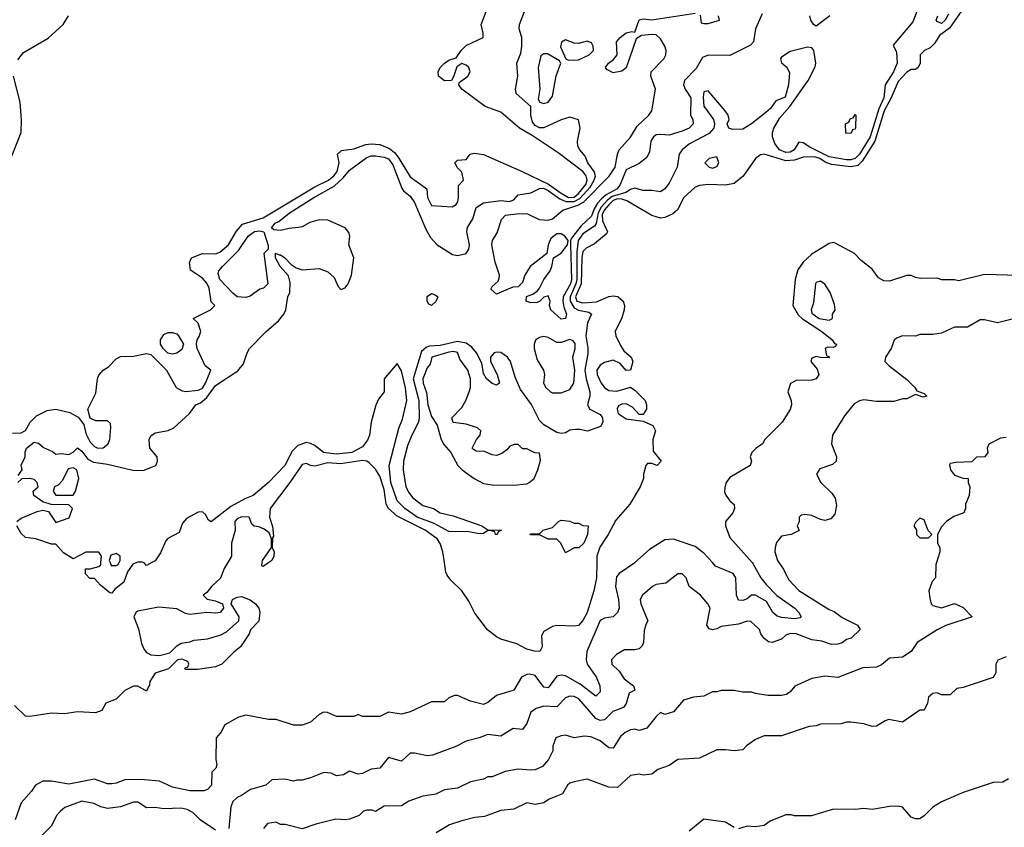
# Model space of a CAD drawing. Header units: inches. Extents: x 2348352 to 2479776, y 460422 to 613655.
# Tile 379 of 590: x 2432383 to 2436941, y 538776 to 542512. Entities that reach past the tile are written whole.
import ezdxf

# ---------------------------------------------------------------- set-up
doc = ezdxf.new("R2010")
doc.units = ezdxf.units.IN
doc.header["$MEASUREMENT"] = 0
doc.layers.add('C4533', color=7, linetype='Continuous')
doc.layers.add('C4534', color=7, linetype='Continuous')

msp = doc.modelspace()

# ---------------------------------------------------------------- linework, layer by layer
at = {"layer": 'C4533', "color": 4}
for points, elevation in [([(2433346, 540000), (2433330, 539973.2), (2433312.1, 539927.9), (2433270.7, 539890), (2433250, 539862), (2433232, 539850), (2433251, 539831), (2433290, 539822.8), (2433322, 539810), (2433326, 539790), (2433310.7, 539769.3), (2433290, 539766), (2433250, 539769.6), (2433170, 539759.5), (2433150, 539764.5), (2433110, 539786.6), (2433025.5, 539794.5), (2432930, 539776), (2432921, 539770), (2432910.8, 539750), (2432933, 539693), (2432946.6, 539626.6), (2432958.9, 539598.9), (2432970, 539584.4), (2432990, 539574), (2433030, 539570.4), (2433078, 539582), (2433110, 539614.8), (2433130, 539626.8), (2433170, 539633.4), (2433190, 539642), (2433252.1, 539647.9), (2433314.5, 539665.5), (2433340.2, 539679.8), (2433398, 539730), (2433399, 539750), (2433362, 539810), (2433368.7, 539830), (2433390, 539841), (2433410, 539842.8), (2433450, 539827.3), (2433474, 539810), (2433490.5, 539790), (2433495.5, 539770), (2433490.6, 539729.4), (2433451.1, 539688.9), (2433444.7, 539670), (2433404.7, 539610), (2433373.7, 539586.3), (2433318.8, 539530), (2433290, 539518), (2433205.6, 539505.6), (2433150, 539506), (2433148, 539512), (2433162, 539518), (2433166, 539530), (2433162, 539542), (2433133.6, 539553.6), (2433114, 539550), (2433071.6, 539508.4), (2433010, 539488.7), (2432986, 539450), (2432984.7, 539435.3), (2432970, 539406), (2432930, 539428.7), (2432910, 539428.7), (2432870, 539408), (2432830, 539368.7), (2432782, 539350), (2432763.6, 539316.4), (2432734.4, 539305.6), (2432650, 539309.7), (2432590, 539299.8), (2432530, 539304.2), (2432430, 539287.6), (2432409.3, 539290), (2432359.3, 539339.3)], 36), ([(2435231.1, 540000), (2435230, 539999), (2435158, 539950), (2435146.2, 539933.8), (2435140.5, 539890), (2435154.4, 539830), (2435158, 539790), (2435150.6, 539770), (2435130, 539749.3), (2435090, 539742.9), (2435070, 539731.6), (2435008.9, 539588.9), (2435005.3, 539550), (2435010.4, 539530), (2435051.9, 539471.9), (2435068.7, 539430), (2435070, 539402), (2435050, 539382.7), (2434977.2, 539437.2), (2434910, 539475.8), (2434890, 539479.7), (2434870, 539474.7), (2434830, 539420.9), (2434810, 539424.5), (2434770, 539477.6), (2434743.3, 539483.3), (2434730, 539482.4), (2434706.4, 539470), (2434670, 539409.4), (2434590, 539385.6), (2434550, 539352.7), (2434530, 539343.7), (2434470, 539359), (2434410, 539385.2), (2434395.3, 539384.7), (2434370, 539375.3), (2434350, 539355.3), (2434290, 539355.3), (2434190.7, 539309.3), (2434150, 539299), (2434090, 539308), (2434050, 539288), (2433970, 539288), (2433950, 539298), (2433930, 539288), (2433850, 539288.7), (2433807.3, 539307.3), (2433790, 539308), (2433770, 539298), (2433730, 539262), (2433690, 539248.7), (2433650, 539248.7), (2433570, 539274), (2433534.6, 539274.6), (2433430, 539294), (2433395.3, 539284.7), (2433332, 539250), (2433314, 539214), (2433292, 539190), (2433291, 539090), (2433295.3, 539064.7), (2433290.9, 539049.1), (2433272, 539030), (2433271, 538970), (2433252, 538950), (2433235.9, 538944.1), (2433170, 538944.2), (2433090, 538962), (2433030, 538989.4), (2432943.4, 538996.6), (2432870, 538995.1), (2432830, 538979.3), (2432810, 538977.2), (2432790, 538977.2), (2432730, 538999), (2432610, 538975.6), (2432530.7, 538989.3), (2432490.7, 538989.3), (2432456, 538970), (2432438, 538942), (2432390.6, 538889.4), (2432362, 538810)], 44), ([(2432925.1, 540000), (2432907.3, 539992.7), (2432882, 539958), (2432864.7, 539910), (2432822.8, 539877.2), (2432810, 539858), (2432800.4, 539860.4), (2432756.4, 539896.4), (2432730, 539926), (2432707.3, 539927.3), (2432688.4, 539948.4), (2432688.4, 539971.6), (2432710, 539972), (2432750, 539982), (2432758, 539990), (2432759, 540000)], 32), ([(2432801.3, 540000), (2432806, 539986), (2432830, 539986), (2432838, 539990), (2432843, 540000)], 32), ([(2432994.3, 540000), (2432970, 539986), (2432959, 539999), (2432956, 540000)], 32), ([(2435897.8, 540000), (2435918.8, 539970), (2435941.4, 539921.4), (2435990, 539871), (2436130, 539782.8), (2436153.2, 539773.2), (2436190, 539746), (2436262, 539710), (2436274, 539690), (2436232, 539650), (2436210, 539644), (2436190, 539629.3), (2436170, 539622.7), (2436140.9, 539620.9), (2436096.6, 539636.6), (2436050, 539642.7), (2435978, 539670), (2435950, 539672.3), (2435930, 539664), (2435910, 539645.2), (2435866, 539630), (2435850, 539634), (2435830, 539648.7), (2435814, 539670), (2435808, 539690), (2435768.4, 539728.4), (2435750, 539728.7), (2435710, 539716), (2435630, 539705.2), (2435610, 539693.2), (2435590, 539689), (2435574, 539694), (2435564, 539710), (2435579, 539790), (2435569, 539810), (2435535.3, 539850), (2435482, 539890), (2435468, 539930), (2435450, 539948), (2435430, 539948.7), (2435374.4, 539905.6), (2435330, 539899), (2435312, 539890), (2435266, 539850), (2435256, 539830), (2435258.8, 539810), (2435291.3, 539730), (2435282.8, 539717.2), (2435274, 539686), (2435270.6, 539630), (2435264.9, 539615.1), (2435250, 539601.2), (2435230, 539596), (2435182.8, 539597.2), (2435145.4, 539574.6), (2435122, 539550), (2435124.7, 539530), (2435158, 539498), (2435182, 539462), (2435224.7, 539430), (2435231, 539410), (2435203.8, 539396.2), (2435190, 539348.7), (2435178.8, 539330), (2435128.2, 539311.8), (2435090, 539272.7), (2435070, 539269.6), (2435050, 539279.5), (2434972, 539370), (2434950, 539380.7), (2434930, 539382.7), (2434910, 539374), (2434870, 539333.2), (2434810, 539336), (2434774.4, 539325.6), (2434750, 539308), (2434730, 539255.3), (2434710, 539228.7), (2434667.5, 539232.5), (2434610, 539197.2), (2434550, 539205.2), (2434510, 539189.2), (2434450, 539174), (2434402, 539150), (2434294, 539110), (2434270, 539106), (2434210, 539119), (2434190, 539118), (2434150, 539082), (2434090, 539099), (2434050.5, 539049.5), (2434010, 539045.2), (2433970, 539024), (2433950, 539022), (2433910, 539035.3), (2433882, 539018), (2433850, 539014), (2433825.6, 539025.6), (2433790.9, 539029.1), (2433730, 539004), (2433690, 538993.2), (2433666, 538994), (2433650, 538989.2), (2433610, 538999), (2433550, 538995.3), (2433522, 538970), (2433452, 538950), (2433410, 538922), (2433390, 538914), (2433370, 538895.3), (2433360.7, 538870), (2433350.7, 538770.7)], 48), ([(2433536.2, 540000), (2433510, 539982), (2433504.7, 539984.7), (2433505.8, 540000)], 36), ([(2436627.6, 540000), (2436624.7, 539990), (2436622, 539930), (2436607.1, 539912.9), (2436591, 539870), (2436596, 539836), (2436602, 539810), (2436610, 539802), (2436650, 539791.3), (2436710, 539811.3), (2436750, 539792), (2436792, 539750), (2436670, 539709), (2436630, 539689), (2436538, 539630), (2436510, 539588.7), (2436470, 539562), (2436410, 539558), (2436372.7, 539527.3), (2436350, 539516), (2436286.4, 539513.6), (2436170, 539469), (2436110, 539475.3), (2436050, 539464), (2435971, 539429), (2435950, 539402), (2435932, 539390), (2435910, 539385.2), (2435845.6, 539385.6), (2435790, 539394), (2435770, 539401.2), (2435730, 539401.2), (2435690, 539409), (2435630, 539408.7), (2435610, 539402), (2435590, 539402), (2435550, 539382), (2435502, 539378), (2435456, 539364), (2435410, 539309), (2435370, 539298), (2435350, 539306), (2435330, 539288), (2435286.4, 539233.6), (2435250, 539224), (2435230, 539229.2), (2435210, 539226), (2435186.4, 539213.6), (2435164.7, 539195.3), (2435130, 539141.2), (2435110, 539142.7), (2435070, 539175.1), (2435026.4, 539193.6), (2434996.5, 539196.5), (2434950, 539189), (2434910, 539201.2), (2434890, 539199), (2434864.7, 539190), (2434851.6, 539151.6), (2434851.3, 539130), (2434831.3, 539090), (2434802.5, 539057.5), (2434770, 539042), (2434750, 539039.5), (2434690, 539045.2), (2434630, 539033.2), (2434570, 539009.2), (2434550, 539009), (2434530, 538999), (2434470, 538985.2), (2434410, 538957.2), (2434350, 538949), (2434310, 538929), (2434250, 538919), (2434184, 538896), (2434150, 538875.3), (2434070, 538874), (2434030, 538848.7), (2434014.6, 538854.6), (2433990, 538855.3), (2433974, 538850), (2433954, 538830), (2433910, 538812.7), (2433890, 538809.4), (2433847.3, 538812.7), (2433754, 538790), (2433690, 538769), (2433611.6, 538788.4), (2433590, 538789), (2433570, 538799), (2433530, 538793.2), (2433511.3, 538770)], 52), ([(2435054.6, 540000), (2435053.4, 539930), (2435041.3, 539870), (2435010, 539769.6), (2434990, 539732.3), (2434970, 539709.3), (2434950, 539706), (2434870, 539709), (2434850, 539704), (2434810, 539681.2), (2434798.5, 539661.5), (2434801, 539610), (2434790.7, 539589.3), (2434766, 539590), (2434730, 539599.3), (2434684.2, 539624.2), (2434610, 539646.6), (2434590, 539656.9), (2434549, 539689), (2434490, 539765.6), (2434461.8, 539821.8), (2434430, 539869.6), (2434378.7, 539918.7), (2434361.3, 539941.3), (2434355.6, 539955.6), (2434349.2, 540000)], 36), ([(2435773.4, 540000), (2435776.5, 539996.5), (2435814, 539930), (2435838.2, 539898.2), (2435887.3, 539847.3), (2435970.6, 539790), (2435990.6, 539770), (2436001, 539750), (2435995.5, 539744.5), (2435970, 539740.7), (2435910, 539746), (2435890, 539752.3), (2435869.8, 539769.8), (2435840.4, 539820.4), (2435790, 539849.6), (2435770, 539849.4), (2435750, 539832.7), (2435730, 539824.5), (2435710, 539826), (2435701.6, 539850), (2435698.4, 539930), (2435686, 539950), (2435604.2, 539984.2), (2435590, 540000)], 44), ([(2436950, 539564), (2436911.6, 539548.4), (2436902, 539530), (2436902, 539490), (2436890, 539469.2), (2436750, 539422), (2436722, 539418), (2436690, 539388), (2436650, 539388), (2436630, 539398), (2436610, 539395.3), (2436590, 539378), (2436584.7, 539350), (2436570, 539318), (2436550, 539318), (2436470, 539262), (2436406.4, 539273.6), (2436390, 539268.7), (2436350, 539244), (2436330, 539242), (2436290, 539254), (2436230, 539262), (2436210, 539262), (2436185.4, 539254.6), (2436090, 539252.7), (2436070, 539245.2), (2436038, 539242), (2435910, 539199.3), (2435830, 539199), (2435790, 539182), (2435747.7, 539152.3), (2435730, 539134), (2435690, 539128.7), (2435650, 539134), (2435610, 539133.2), (2435530, 539096), (2435430, 539088.7), (2435390, 539062), (2435336.9, 539043.1), (2435310, 539022), (2435270, 539017.2), (2435250, 539021.2), (2435210, 539015.3), (2435150, 538959), (2435110, 538961.2), (2435010, 538999), (2434950, 538986), (2434930, 538979.3), (2434918.8, 538970), (2434896, 538930), (2434833.7, 538906.3), (2434810, 538889.2), (2434770, 538881.2), (2434730, 538889), (2434670, 538859), (2434610, 538854), (2434535.2, 538824.8), (2434490, 538821.2), (2434430, 538806), (2434373.2, 538786.8), (2434311.3, 538750)], 56), ([(2436959.9, 539000.1), (2436934.9, 538985.1), (2436890, 538982.7), (2436750, 538936), (2436650, 538893.2), (2436610, 538869), (2436570, 538828.7), (2436550, 538815.3), (2436530, 538815.3), (2436510, 538822), (2436470, 538868.7), (2436450, 538873.2), (2436410, 538872.3), (2436330, 538858), (2436290, 538862.7), (2436250, 538857.2), (2436150, 538859.3), (2436049.1, 538829.1), (2435970, 538828), (2435953.6, 538833.6), (2435930, 538834), (2435856.8, 538803.2), (2435830, 538784), (2435790, 538777.2), (2435750, 538781.2), (2435710, 538768.7)], 64), ([(2433290, 538762.9), (2433219, 538810), (2433184.5, 538844.5), (2433158.4, 538858.4), (2433130, 538864.5), (2433050, 538860.9), (2433010, 538866.6), (2432970, 538866), (2432930, 538892.3), (2432910, 538892.3), (2432850, 538869.6), (2432790, 538862.7), (2432758, 538870), (2432725.6, 538885.6), (2432670, 538897), (2432592.5, 538867.5), (2432570, 538849.2), (2432554, 538830), (2432530, 538782), (2432483.4, 538736.6)], 48), ([(2435690, 538775.3), (2435650, 538799), (2435550, 538813.2), (2435482.5, 538757.5)], 64)]:
    msp.add_lwpolyline(points, dxfattribs=dict(at, elevation=elevation))
at = {"layer": 'C4534', "color": 4}
for points, elevation in [([(2436597.6, 542710), (2436518, 542502), (2436426.4, 542393.6), (2436442, 542362), (2436445, 542310), (2436428.2, 542270), (2436390.2, 542210), (2436383.2, 542150), (2436360.9, 542099.1), (2436320.2, 541970), (2436270.1, 541889.9), (2436250.6, 541869.4), (2436230, 541863), (2436210, 541863.9), (2436130, 541877), (2436041.4, 541921.4), (2436010, 541942), (2435990, 541946), (2435968.7, 541910), (2435950, 541898.8), (2435930, 541896.8), (2435900.7, 541910), (2435878.5, 541938.5), (2435867.6, 541970), (2435867.6, 541990), (2435874, 542010), (2435902, 542058), (2435948.7, 542110), (2436033.2, 542230), (2436065.6, 542294.4), (2436069.2, 542310), (2436059, 542370), (2436050, 542382), (2436030, 542384), (2435950, 542364), (2435910, 542339), (2435905.5, 542330), (2435910, 542312), (2435933.4, 542293.4), (2435947.1, 542267.1), (2435942, 542210), (2435926, 542154), (2435883, 542137), (2435858.5, 542101.5), (2435837.5, 542082.5), (2435770, 542029.3), (2435730, 542006), (2435684, 542004), (2435666, 542010), (2435658, 542030), (2435668, 542050), (2435662, 542070), (2435649, 542090), (2435570, 542182), (2435550, 542178), (2435546.4, 542153.6), (2435550, 542112), (2435594.8, 542050), (2435598.8, 542030), (2435596, 542010), (2435574.9, 541985.1), (2435483.2, 541936.8), (2435450.5, 541910), (2435435.5, 541890), (2435426, 541830), (2435390, 541755.3), (2435370, 541729), (2435350, 541715.3), (2435310, 541721.2), (2435270, 541720.9), (2435230, 541732), (2435210, 541727), (2435188.3, 541711.7), (2435125.9, 541694.1), (2435103.5, 541676.5), (2435075.3, 541644.7), (2435061.6, 541618.4), (2435050.9, 541569.1), (2435043.4, 541556.6), (2434990, 541520.4), (2434968.7, 541490), (2434961.4, 541438.6), (2434961.7, 541310), (2434958.2, 541290), (2434930.7, 541230), (2434930.8, 541210), (2434950, 541178.2), (2434970, 541167.7), (2435018.4, 541158.4), (2435030.8, 541150), (2435011.3, 541108.7), (2435003.2, 541050), (2435013.3, 540993.3), (2435013.6, 540966.4), (2434999.1, 540890), (2435004.9, 540850), (2435023.1, 540790), (2435023, 540770), (2435011, 540730), (2435022, 540710), (2435070, 540684.7), (2435081, 540670), (2435082, 540650), (2435072, 540630), (2435011.1, 540608.9), (2434976.5, 540616.5), (2434956, 540616), (2434930, 540612.3), (2434910, 540601.2), (2434890, 540597.2), (2434870, 540602.7), (2434810, 540638), (2434790, 540657), (2434751.7, 540731.7), (2434701, 540801), (2434677.2, 540857.3), (2434655.6, 540930), (2434641.6, 540950), (2434610, 540972.6), (2434590, 540974.3), (2434578.8, 540970), (2434562, 540950), (2434562.8, 540930), (2434593, 540870), (2434604.7, 540830), (2434590, 540821.2), (2434570, 540829.3), (2434544.5, 540850), (2434530, 540875.3), (2434522.5, 540922.5), (2434497.6, 540970), (2434476.8, 540996.8), (2434450, 541015.4), (2434410, 541023.5), (2434330, 541005), (2434278.9, 541001.1), (2434264.1, 540995.9), (2434243.5, 540976.5), (2434204.9, 540850), (2434230.2, 540750), (2434232.9, 540670), (2434228.7, 540650), (2434197.8, 540590), (2434179, 540541), (2434159.6, 540470), (2434157.8, 540430), (2434170.3, 540350), (2434183.8, 540323.8), (2434201.8, 540301.8), (2434250, 540264.9), (2434298, 540250), (2434330, 540230.6), (2434390, 540217.1), (2434522, 540170), (2434550, 540152), (2434614, 540150), (2434598, 540142), (2434594, 540130), (2434586, 540130), (2434582, 540142), (2434567.3, 540147.3), (2434550, 540148), (2434530, 540135.3), (2434510, 540134), (2434462, 540142), (2434370, 540143.7), (2434301, 540181), (2434223.7, 540210), (2434166.6, 540250), (2434130, 540286), (2434100.9, 540370), (2434093, 540450), (2434138, 540622), (2434155.8, 540664.2), (2434175.4, 540750), (2434168.3, 540808.3), (2434150, 540888), (2434130, 540922), (2434071, 540850), (2434070.5, 540790), (2434044.2, 540755.8), (2434031.5, 540728.5), (2434010.3, 540650), (2434002.6, 540590), (2433993.7, 540566.3), (2433970, 540536.2), (2433921, 540510), (2433850, 540501.7), (2433789.8, 540509.8), (2433750, 540541.6), (2433730, 540551.8), (2433710, 540555.1), (2433670, 540542.4), (2433643.9, 540516.1), (2433610, 540449.6), (2433535.5, 540370), (2433464, 540310), (2433425.5, 540294.5), (2433360.8, 540259.2), (2433270, 540189.2), (2433256.4, 540196.4), (2433243.1, 540223.1), (2433230, 540235.3), (2433210, 540234), (2433155.2, 540204.8), (2433136.7, 540183.3), (2433120.7, 540139.3), (2433068.7, 540111.3), (2433059.5, 540100.5), (2433034.7, 540045.3), (2433010, 540009), (2432994.3, 540000)], 32), ([(2432350, 540598.4), (2432390, 540600.5), (2432410, 540611), (2432431.8, 540650), (2432461, 540679), (2432510, 540703.7), (2432550, 540710.4), (2432614.9, 540694.9), (2432653.4, 540673.4), (2432679.3, 540639.3), (2432690, 540598), (2432710, 540557.3), (2432730, 540537.3), (2432744.7, 540530), (2432770, 540530.7), (2432791.6, 540548.4), (2432800.9, 540570), (2432805.6, 540625.6), (2432803.1, 540643.1), (2432790, 540655.3), (2432735.3, 540655.3), (2432709, 540669), (2432699, 540710), (2432736.2, 540783.8), (2432744, 540850), (2432750, 540866.8), (2432770, 540890.5), (2432793.6, 540906.4), (2432830, 540942.8), (2432850, 540953.4), (2432910, 540954.9), (2432970, 540967.3), (2432990, 540962.8), (2433062.8, 540890), (2433106.8, 540810), (2433134.9, 540794.9), (2433152.5, 540792.5), (2433210, 540797.6), (2433230, 540807), (2433243.6, 540830), (2433268, 540890), (2433242, 540910), (2433205.2, 540990), (2433201.2, 541010), (2433204, 541030), (2433214.5, 541045.5), (2433221.2, 541070), (2433210, 541108), (2433186, 541130), (2433266, 541170), (2433286, 541190), (2433270, 541206), (2433259.6, 541270), (2433250, 541292.3), (2433230, 541316.2), (2433173.6, 541353.6), (2433169.2, 541389.2), (2433179, 541410), (2433230, 541430.8), (2433290, 541428.7), (2433310, 541436.4), (2433350, 541470.4), (2433386.1, 541533.9), (2433414.6, 541565.4), (2433510, 541594.9), (2433750, 541739.1), (2433812.8, 541770), (2433838, 541790), (2433852.8, 541810), (2433862.2, 541850), (2433854.5, 541890), (2433873.1, 541906.9), (2433930, 541913.7), (2433986.1, 541933.9), (2434010, 541937.4), (2434050, 541934), (2434095.3, 541915.3), (2434117.9, 541897.9), (2434135.5, 541875.5), (2434190, 541785.5), (2434267.3, 541730), (2434270.8, 541690), (2434290, 541652), (2434385.8, 541645.8), (2434403.3, 541656.7), (2434410.9, 541669.1), (2434413.7, 541690), (2434414.6, 541745.4), (2434438, 541770), (2434430, 541806), (2434410, 541826), (2434398, 541850), (2434410, 541862), (2434450, 541864.7), (2434468, 541890), (2434486.2, 541893.8), (2434530, 541888.9), (2434709.7, 541810.3), (2434831.3, 541751.3), (2434890, 541708.8), (2434924.2, 541690), (2434950, 541691.5), (2434970, 541707.4), (2435003.9, 541750), (2435009.9, 541770), (2435005, 541790), (2434989.8, 541810), (2434875.2, 541895.2), (2434755.9, 541975.9), (2434696.8, 542010), (2434610, 542084), (2434537.6, 542110), (2434429.3, 542190), (2434415.3, 542210), (2434418, 542222), (2434458, 542250), (2434468.7, 542270), (2434462, 542290), (2434450, 542302), (2434430, 542308.7), (2434406, 542294), (2434392, 542248), (2434382, 542230), (2434350, 542228.5), (2434321.6, 542250), (2434320.7, 542270), (2434329.6, 542290), (2434350, 542310.7), (2434370, 542324.7), (2434404, 542336), (2434426, 542370), (2434450, 542393), (2434528.7, 542430), (2434529, 542450), (2434519, 542490), (2434542, 542550)], 36), ([(2432374, 542326), (2432400.1, 542359.9), (2432514.2, 542425.8), (2432584, 542490), (2432609.2, 542530)], 44), ([(2432376.4, 540403.6), (2432395.3, 540430), (2432389.3, 540450.7), (2432408.7, 540490), (2432409, 540511), (2432415.3, 540530), (2432450, 540557.3), (2432470, 540552), (2432493.4, 540533.4), (2432534.8, 540514.8), (2432550, 540502), (2432575.3, 540504.7), (2432610, 540501), (2432630, 540511), (2432650, 540531.3), (2432670, 540516.3), (2432699.3, 540479.3), (2432724.4, 540464.4), (2432790, 540456), (2432907.1, 540427.1), (2432954.2, 540425.8), (2433014, 540450), (2433021.2, 540470), (2433019, 540490), (2432985.1, 540530), (2432982, 540570), (2432990, 540586), (2433010, 540600.7), (2433070, 540610.7), (2433097, 540623), (2433169.2, 540690), (2433198, 540730), (2433220.7, 540739.3), (2433250, 540763.8), (2433290, 540819.5), (2433393.2, 540886.8), (2433419.8, 540920.2), (2433435.4, 540970), (2433446.6, 540990), (2433524.7, 541070), (2433581.8, 541118.2), (2433605.4, 541150), (2433615.1, 541170), (2433625.1, 541230), (2433633.6, 541250), (2433635.8, 541295.8), (2433627.6, 541327.6), (2433588.7, 541370), (2433568, 541410), (2433568, 541432), (2433583.6, 541423.6), (2433590, 541424.7), (2433610, 541410.8), (2433639.9, 541379.9), (2433663.4, 541363.4), (2433690, 541355.3), (2433770, 541361.1), (2433810, 541346), (2433839.3, 541319.3), (2433857.3, 541277.3), (2433870, 541263.8), (2433890, 541270.6), (2433903.6, 541290), (2433918.7, 541330), (2433929.6, 541410), (2433906.6, 541470), (2433911.6, 541510), (2433907.5, 541527.5), (2433890, 541549.3), (2433810, 541584), (2433770, 541586), (2433726.2, 541573.8), (2433690, 541553.2), (2433674, 541550), (2433630, 541546.6), (2433590, 541537.2), (2433560.2, 541540.2), (2433548.4, 541548.4), (2433565.2, 541570), (2433582, 541578), (2433630, 541616.5), (2433744.5, 541690), (2433838.9, 541741.1), (2433880.4, 541779.6), (2433910, 541816.3), (2433990, 541874.9), (2434010, 541882.4), (2434030, 541882.4), (2434070, 541876.5), (2434090, 541868.2), (2434110, 541840.7), (2434152.2, 541732.2), (2434159.8, 541719.8), (2434190, 541694.8), (2434210, 541666), (2434263.2, 541543.2), (2434284.8, 541504.8), (2434315.5, 541470), (2434386.2, 541426.2), (2434410, 541420.3), (2434449.5, 541430.5), (2434462.7, 541450), (2434466, 541470), (2434452.7, 541530), (2434456, 541550), (2434480.5, 541590), (2434496.6, 541643.4), (2434530, 541664.9), (2434610, 541675.8), (2434650, 541670.8), (2434670, 541678), (2434690, 541701), (2434750, 541710.4), (2434788.8, 541731.2), (2434807.1, 541732.9), (2434830, 541722.4), (2434883.4, 541683.4), (2434911, 541671), (2434950, 541670.6), (2434975.4, 541684.6), (2435023.3, 541736.7), (2435042.8, 541770), (2435048.2, 541790), (2435042, 541810), (2435012.7, 541850), (2435001.2, 541881.2), (2434975.3, 541910), (2434966.8, 541926.8), (2434966, 541950), (2434978, 542010), (2434970, 542048), (2434930, 542061.2), (2434890, 542049.3), (2434810, 542012.3), (2434790, 542012.3), (2434770, 542022.7), (2434757, 542037), (2434749, 542070), (2434748.7, 542110), (2434682, 542170), (2434679, 542190), (2434689.5, 542250), (2434683.7, 542310), (2434702.4, 542357.6), (2434708.2, 542390), (2434706.9, 542430), (2434695.6, 542470), (2434696.2, 542490), (2434727.6, 542570)], 32), ([(2435820.8, 542539.2), (2435788.7, 542470), (2435780.5, 542410), (2435765.7, 542394.3), (2435670, 542346), (2435570, 542347.8), (2435543.4, 542336.6), (2435514.1, 542285.9), (2435461.3, 542230), (2435455.8, 542210), (2435463.7, 542190), (2435490.3, 542150), (2435488.9, 542070), (2435498.8, 542050), (2435501, 542030), (2435482.8, 542010), (2435450, 541995.8), (2435390, 541978), (2435350, 541980.7), (2435330, 541978.4), (2435317.3, 541970), (2435304.9, 541950), (2435299.2, 541900.8), (2435285.5, 541874.5), (2435250, 541846), (2435190, 541818), (2435162.3, 541750), (2435148.8, 541730), (2435098, 541702), (2435076.3, 541683.7), (2435057.2, 541662.8), (2435042.5, 541637.4), (2435030, 541603.6), (2434981.9, 541558.1), (2434938.2, 541501.8), (2434932.8, 541490), (2434932.1, 541470), (2434937.3, 541310), (2434932.9, 541290), (2434899.6, 541230), (2434897.8, 541210), (2434901.7, 541181.7), (2434914.9, 541150), (2434910, 541129.3), (2434890, 541126.6), (2434842, 541170), (2434835.3, 541190), (2434839, 541210), (2434830, 541234), (2434810, 541228), (2434790, 541208), (2434776.9, 541203.1), (2434750, 541202), (2434728, 541210), (2434729, 541231), (2434758, 541242), (2434781.2, 541258.8), (2434789.5, 541270.5), (2434809.5, 541310), (2434838.4, 541350), (2434847, 541370), (2434854, 541410), (2434890, 541432), (2434919, 541470), (2434922.7, 541490), (2434906.6, 541510), (2434890, 541521.4), (2434870, 541521.2), (2434841.2, 541498.8), (2434830.2, 541470), (2434824, 541430), (2434746.7, 541370), (2434721.6, 541330), (2434710, 541295.3), (2434690, 541275.3), (2434665.4, 541274.6), (2434590, 541242), (2434564.7, 541264.7), (2434570, 541278), (2434597.5, 541302.5), (2434603.2, 541316.8), (2434604.5, 541330), (2434583.7, 541390), (2434569.3, 541470.7), (2434572.3, 541490), (2434593.8, 541526.2), (2434613.1, 541586.9), (2434632.6, 541607.4), (2434695.9, 541615.9), (2434733.4, 541613.4), (2434787.9, 541587.9), (2434830, 541584.9), (2434849, 541590), (2434897, 541630), (2434966.6, 541653.4), (2434992.7, 541667.3), (2435112.1, 541787.9), (2435138.9, 541830), (2435149.7, 541890), (2435157.7, 541910), (2435211.3, 541968.7), (2435241.3, 542018.7), (2435295.1, 542070), (2435309.5, 542090), (2435325.6, 542190), (2435305.1, 542250), (2435306, 542270), (2435364.5, 542330), (2435374, 542350), (2435375.1, 542370), (2435369.3, 542390), (2435350, 542424), (2435330, 542442), (2435310, 542444), (2435262, 542438), (2435236.9, 542423.1), (2435190.5, 542289.5), (2435170, 542273.2), (2435130, 542266), (2435101.2, 542281.2), (2435095.3, 542290), (2435109, 542310), (2435132, 542328), (2435149.2, 542350), (2435146, 542410), (2435162, 542430), (2435190, 542450.8), (2435216.9, 542456.9), (2435230, 542454), (2435250, 542511), (2435270, 542516), (2435310, 542511.3), (2435510, 542542)], 28), ([(2436740.7, 542550), (2436688, 542472), (2436641.1, 542438.9), (2436617.7, 542402.3), (2436598, 542382), (2436571.3, 542370), (2436552, 542350), (2436552, 542310), (2436542, 542290), (2436530, 542282), (2436510, 542282), (2436490, 542269), (2436450, 542225.2), (2436418, 542150), (2436384.1, 542090), (2436341.5, 541950), (2436282.5, 541857.5), (2436262.4, 541837.6), (2436230, 541831.6), (2436141.8, 541841.8), (2436112.5, 541852.5), (2436087.3, 541870), (2436062, 541878), (2436010, 541876.3), (2435970, 541861.7), (2435930, 541859.3), (2435830, 541889.6), (2435812.7, 541887.3), (2435790, 541869.2), (2435731.5, 541788.5), (2435690, 541754.5), (2435650, 541747), (2435569.4, 541749.4), (2435530, 541744.5), (2435510, 541737), (2435457.3, 541690), (2435428, 541632), (2435406, 541614), (2435370, 541597), (2435350, 541593.3), (2435310, 541606.4), (2435193.5, 541673.5), (2435170, 541681.5), (2435150, 541682.7), (2435130, 541674.8), (2435110, 541655), (2435089.1, 541630.9), (2435079.3, 541610), (2435081, 541581), (2435103.7, 541530), (2435099.6, 541520.4), (2435044.7, 541475.3), (2435005, 541455.1), (2434990, 541439.5), (2434984.6, 541410), (2434983, 541290), (2434955.6, 541230), (2434962.8, 541210), (2434990, 541201.5), (2435053.4, 541206.6), (2435110, 541231.8), (2435130, 541234.9), (2435151.3, 541231.3), (2435176.5, 541210), (2435182.6, 541190), (2435182, 541170), (2435170, 541132.3), (2435139.1, 541070), (2435143, 541050), (2435164.2, 541004.2), (2435180.3, 540980.3), (2435214, 540950), (2435220.7, 540930), (2435211.3, 540890), (2435190, 540888.7), (2435162, 540922), (2435130, 540936), (2435090, 540926), (2435070, 540914), (2435054, 540890), (2435056.3, 540870), (2435074.9, 540830), (2435090, 540810.6), (2435110, 540797.1), (2435146.6, 540793.4), (2435210, 540811.3), (2435230, 540798), (2435278, 540750), (2435284.7, 540730), (2435284.7, 540710), (2435270, 540686), (2435250, 540686), (2435219.3, 540719.3), (2435190, 540734), (2435170, 540733.2), (2435154.8, 540725.2), (2435148.4, 540711.6), (2435150, 540702), (2435154, 540690), (2435190, 540665.5), (2435270, 540654), (2435314.4, 540634.4), (2435326, 540610), (2435313.4, 540570), (2435315.3, 540515.3), (2435352, 540470), (2435334, 540450), (2435310, 540458), (2435290, 540458), (2435282, 540450), (2435271.3, 540410), (2435271, 540390), (2435255.5, 540350), (2435207.2, 540270), (2435143.2, 540196.8), (2435107.9, 540130), (2435068.7, 540071.3), (2435055.2, 540030), (2435054.6, 540000)], 36), ([(2435532.7, 542532.7), (2435538, 542498), (2435550, 542494), (2435570, 542494), (2435622, 542510), (2435618, 542530)], 28), ([(2436133.4, 542530), (2436070, 542482), (2436057.2, 542490), (2436045.1, 542510), (2436040.9, 542530)], 28), ([(2436682.5, 542537.5), (2436667.7, 542510), (2436650, 542494.5), (2436630, 542503.7), (2436625.6, 542510), (2436633.2, 542530)], 32), ([(2432338.8, 541861.2), (2432389.6, 541990), (2432391.5, 542048.5), (2432385.6, 542130), (2432354.5, 542250)], 44), ([(2437010, 541329), (2436850, 541333.2), (2436730, 541304), (2436710, 541308.7), (2436651.1, 541308.9), (2436630, 541315.3), (2436554.6, 541314.6), (2436530, 541319), (2436510, 541328.7), (2436490, 541328.7), (2436410, 541302), (2436383.1, 541303.1), (2436358, 541318), (2436330, 541358), (2436278, 541398), (2436248, 541430), (2436158.6, 541478.6), (2436150, 541481.2), (2436130, 541476), (2436050, 541426.6), (2436010.6, 541390), (2435985.7, 541354.3), (2435972.4, 541310), (2435961.3, 541190), (2435986.8, 541146.8), (2436007.5, 541127.5), (2436095.8, 541070), (2436144, 541030), (2436154.4, 541014.4), (2436164.7, 541010), (2436159.8, 541000.2), (2436150, 540995.3), (2436123.5, 540996.5), (2436112, 540990), (2436118, 540958), (2436130, 540952), (2436130, 540948), (2436089, 540949), (2436070, 540954), (2436050, 540946), (2436044.7, 540930), (2436075.2, 540895.2), (2436079.9, 540879.9), (2436082, 540870), (2436070.7, 540850), (2436050, 540844.7), (2435976.8, 540843.2), (2435950.7, 540829.3), (2435938.8, 540790), (2435954.8, 540750), (2435956, 540730), (2435950, 540708), (2435912, 540650), (2435832, 540570), (2435822, 540550), (2435792, 540530), (2435772, 540510), (2435764.7, 540490), (2435771.3, 540470), (2435764.7, 540450), (2435670, 540394.5), (2435653.7, 540370), (2435647.3, 540347.3), (2435646.4, 540326.4), (2435651.8, 540311.8), (2435670, 540286), (2435691.1, 540268.9), (2435691.3, 540250), (2435684.7, 540230), (2435651, 540190), (2435650.8, 540170), (2435670, 540116), (2435773.4, 540000)], 44), ([(2436990, 541129), (2436910, 541109), (2436850, 541124), (2436830, 541124), (2436770, 541088.7), (2436710, 541088.7), (2436650, 541062), (2436610, 541055.3), (2436550, 541055.3), (2436530, 541048), (2436470, 541048.7), (2436442, 541038), (2436431.1, 541028.9), (2436418, 540990), (2436391, 540950), (2436387.7, 540930), (2436407.3, 540910), (2436490, 540847.3), (2436526.8, 540810), (2436535.3, 540795.3), (2436570, 540782), (2436582, 540770), (2436565.6, 540765.6), (2436530, 540778), (2436490, 540758), (2436470, 540758), (2436430, 540745.2), (2436350, 540745.2), (2436290, 540753.2), (2436270, 540749.2), (2436245.5, 540734.5), (2436201.4, 540678.6), (2436146, 540590), (2436141, 540550), (2436164.7, 540490), (2436162, 540470), (2436145.4, 540454.6), (2436086.4, 540433.6), (2436072, 540410), (2436092, 540370), (2436142, 540322), (2436157.5, 540297.5), (2436163.8, 540263.8), (2436156, 540224), (2436137.4, 540202.6), (2436110, 540195.6), (2436090, 540199.5), (2436050, 540218), (2436018, 540222), (2436001, 540219), (2435992, 540210), (2435991.6, 540188.4), (2435982, 540170), (2435991, 540149), (2435954, 540130), (2435910, 540122), (2435886.8, 540093.2), (2435881, 540070), (2435878.8, 540050), (2435890.8, 540010), (2435897.8, 540000)], 48), ([(2436950, 540579.3), (2436924, 540576), (2436870, 540548), (2436861, 540530), (2436864.7, 540510), (2436850.9, 540489.1), (2436812.7, 540487.3), (2436790, 540466), (2436716.9, 540463.1), (2436690, 540458), (2436687.9, 540452.1), (2436691.3, 540430), (2436710, 540404.7), (2436750, 540391.3), (2436774, 540390), (2436774, 540370), (2436782, 540350), (2436778, 540310), (2436762, 540270), (2436762, 540250), (2436754, 540230), (2436706.8, 540213.2), (2436674, 540190), (2436650, 540166), (2436632, 540130), (2436632, 540090), (2436642, 540070), (2436642, 540050), (2436627.6, 540000)], 52), ([(2434349.2, 540000), (2434342, 540050), (2434329, 540089), (2434315.4, 540110), (2434260.5, 540150), (2434130, 540214.8), (2434091.1, 540250), (2434080.3, 540270), (2434070, 540339), (2434050, 540399.3), (2434030, 540432.7), (2434001, 540461), (2433989.6, 540469.6), (2433970, 540473), (2433870, 540457.8), (2433810, 540461.5), (2433750, 540446), (2433730, 540449), (2433710, 540459), (2433690, 540454), (2433634, 540370), (2433543, 540250), (2433539.3, 540210), (2433553.4, 540166.6), (2433558, 540122), (2433554, 540114), (2433552, 540070), (2433561, 540050), (2433558.8, 540030), (2433550, 540009.4), (2433536.2, 540000)], 36), ([(2432369.6, 540190), (2432390, 540205.5), (2432463.7, 540236.3), (2432490, 540242.8), (2432516, 540236), (2432550, 540186), (2432612.5, 540207.5), (2432628, 540250), (2432610, 540268), (2432528.4, 540268.4), (2432490, 540282), (2432448, 540310), (2432446, 540330), (2432468.7, 540350), (2432464, 540370), (2432450, 540384), (2432430, 540388.7), (2432392.7, 540387.3), (2432374, 540370)], 32), ([(2433505.8, 540000), (2433506.6, 540010), (2433549, 540070), (2433549, 540110), (2433538, 540138), (2433515.1, 540155.1), (2433490, 540165.2), (2433468, 540168), (2433458, 540178), (2433446, 540210), (2433410, 540211.8), (2433390, 540202.7), (2433379.1, 540190), (2433380.7, 540150), (2433363.8, 540090), (2433364, 540030), (2433346, 540000)], 36), ([(2432759, 540000), (2432762, 540030), (2432750, 540048), (2432690, 540048.7), (2432630, 540018), (2432586, 540046), (2432550, 540086), (2432530, 540086), (2432458, 540110), (2432410, 540116.9), (2432390, 540135.1), (2432369.6, 540170)], 32), ([(2435590, 540000), (2435550, 540044.5), (2435510, 540074.5), (2435410, 540109.3), (2435370, 540106), (2435298.8, 540061.2), (2435231.1, 540000)], 44), ([(2432843, 540000), (2432848, 540010), (2432848, 540030), (2432830, 540042), (2432805.4, 540034.6), (2432798, 540010), (2432801.3, 540000)], 32), ([(2432956, 540000), (2432950, 540002), (2432930, 540002), (2432925.1, 540000)], 32)]:
    msp.add_lwpolyline(points, dxfattribs=dict(at, elevation=elevation))
for points, elevation in [([(2434910, 542418), (2434891.6, 542408.4), (2434886.4, 542386.4), (2434912, 542330), (2434924, 542324), (2434970, 542326.7), (2435019.3, 542350), (2435039.5, 542370), (2435038.4, 542390), (2435030, 542405.2), (2435010, 542411.8), (2434970, 542402), (2434950, 542402.7)], 32), ([(2434810, 542354), (2434796, 542344), (2434782.8, 542290), (2434790.7, 542190), (2434783.5, 542143.5), (2434790.8, 542130.8), (2434810, 542124), (2434830, 542130.8), (2434850, 542158), (2434867.2, 542252.8), (2434888.7, 542310), (2434882, 542322), (2434826.4, 542353.6)], 32), ([(2436230, 541986), (2436207.3, 541987.3), (2436206, 542030), (2436222, 542038), (2436227.3, 542052.7), (2436242, 542058), (2436250, 542074), (2436254, 542070), (2436252.7, 542012.7), (2436250, 542006), (2436238, 542002)], 28), ([(2435610, 541878), (2435574, 541870), (2435554, 541850), (2435574, 541830), (2435590, 541824.7), (2435610, 541832), (2435619, 541850)], 36), ([(2433430, 541226), (2433390, 541229.4), (2433370, 541246), (2433310, 541309.3), (2433302.5, 541337.5), (2433305.2, 541350), (2433321.2, 541370), (2433396.6, 541443.4), (2433441.2, 541510), (2433470, 541532.4), (2433494.9, 541534.9), (2433514, 541530), (2433532.7, 541467.3), (2433534, 541450), (2433514, 541430), (2433531, 541290), (2433511.3, 541270), (2433495.5, 541264.5), (2433450, 541233.2)], 32), ([(2436090, 541302), (2436070, 541295.3), (2436066.8, 541290), (2436058, 541202), (2436047.3, 541170), (2436050, 541154), (2436084.7, 541130), (2436130, 541122), (2436146, 541130), (2436146, 541150), (2436158, 541170), (2436154.6, 541194.6), (2436135.3, 541250), (2436110, 541288)], 48), ([(2434290, 541189), (2434276.4, 541196.4), (2434269, 541210), (2434269.2, 541230.8), (2434290, 541244.7), (2434310, 541238), (2434318, 541230), (2434310, 541208)], 28), ([(2433090, 540964), (2433069.2, 540969.2), (2433049.1, 540989.1), (2433035.3, 541010), (2433035.3, 541030), (2433050, 541056), (2433070, 541064.7), (2433090, 541064.7), (2433110, 541058), (2433118, 541050), (2433141, 541010), (2433133.7, 540986.3), (2433110, 540969)], 36), ([(2434810, 541046), (2434790, 541042), (2434770.5, 541029.5), (2434764, 541010), (2434764, 540990), (2434778, 540938), (2434808.4, 540890), (2434812.4, 540870), (2434808.4, 540830), (2434819.3, 540810), (2434840.7, 540790), (2434850, 540785.3), (2434890, 540785.3), (2434930, 540800.4), (2434948.2, 540830), (2434952.6, 540890), (2434943.7, 540950), (2434954.6, 540990), (2434954.3, 541014.3), (2434945.9, 541025.9), (2434930, 541032.8), (2434890, 541017.7), (2434870, 541019.1), (2434830, 541041.3)], 32), ([(2434390, 540976.2), (2434370, 540974.3), (2434291.3, 540950), (2434282.5, 540917.5), (2434270, 540901.2), (2434249.1, 540850), (2434250.4, 540830), (2434266.7, 540786.7), (2434272.4, 540730), (2434290, 540676), (2434315.5, 540635.5), (2434334, 540570), (2434346.9, 540546.9), (2434378.8, 540510), (2434410.8, 540450), (2434431, 540430), (2434486.8, 540390), (2434530, 540366), (2434570, 540360.5), (2434670, 540359.1), (2434730, 540364.9), (2434742, 540370), (2434764, 540390), (2434782, 540430), (2434794.6, 540474.6), (2434790, 540506), (2434768.4, 540508.4), (2434730, 540526), (2434710, 540526), (2434690, 540546), (2434670, 540546), (2434650, 540538), (2434638.8, 540521.2), (2434615.3, 540504.7), (2434590, 540495.3), (2434570, 540498), (2434534.6, 540514.6), (2434496.4, 540516.4), (2434483.1, 540523.1), (2434478, 540530), (2434498, 540570), (2434515.3, 540590), (2434518, 540610), (2434503.1, 540623.1), (2434450, 540641.2), (2434390, 540649), (2434384, 540670), (2434430, 540718), (2434448.7, 540750), (2434464, 540790), (2434469.2, 540810.8), (2434469.3, 540850), (2434458, 540890), (2434421.2, 540941.2), (2434410, 540972)], 36), ([(2432630, 540439), (2432606.8, 540433.2), (2432580.7, 540379.3), (2432561, 540359), (2432544.7, 540350), (2432538, 540330), (2432550, 540312), (2432630, 540312), (2432642, 540330), (2432657.2, 540390), (2432648, 540430)], 32), ([(2436550, 540206), (2436530, 540186), (2436522, 540170), (2436534, 540150), (2436534, 540130), (2436550, 540114), (2436590, 540114), (2436606, 540130), (2436588, 540148), (2436570, 540198)], 52), ([(2434950, 540182), (2434970, 540182), (2434990, 540172), (2435014, 540170), (2435012, 540130), (2434994, 540090), (2434971.6, 540068.4), (2434950, 540068), (2434910, 540046), (2434888, 540090), (2434870, 540108), (2434830, 540109), (2434790, 540128), (2434748.9, 540128.9), (2434746, 540130), (2434747.3, 540132.7), (2434790, 540134), (2434806, 540150), (2434850, 540162), (2434878, 540190), (2434890, 540196), (2434930, 540191.3)], 32)]:
    msp.add_lwpolyline(points, close=True, dxfattribs=dict(at, elevation=elevation))

doc.saveas('drawing.dxf')
